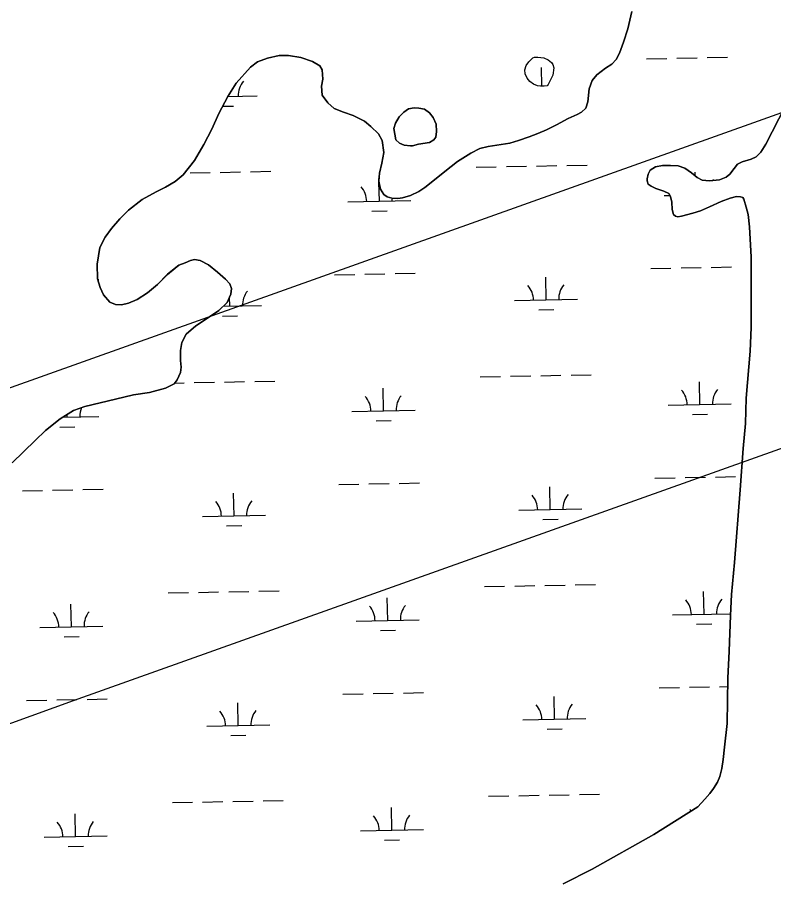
# Model space of a CAD drawing. Extents: x 3989314 to 4027622, y 243956 to 270014.
# Drawn here: x 3995954 to 3997154, y 256648 to 258022 of the extents above; entities that cross this region are included whole.
import ezdxf

# ---------------------------------------------------------------- set-up
doc = ezdxf.new("R2010")
doc.units = 0
for name, color, linetype in [('V-RIVR-EDGE', 7, 'Continuous'), ('V-TOPO-SHOR', 7, 'Continuous'), ('V-UTIL-LINE', 7, 'Continuous'), ('V-WETL-SWMP', 7, 'Continuous')]:
    doc.layers.add(name, color=color, linetype=linetype)

msp = doc.modelspace()

# ---------------------------------------------------------------- linework, layer by layer
at = {"layer": 'V-RIVR-EDGE'}
for points in [[(3996929.2, 258030.9), (3996922.8, 258003.7), (3996916.3, 257982.2), (3996909.7, 257964.8), (3996904.4, 257954.8), (3996897.5, 257947.6), (3996887.3, 257941), (3996873.6, 257930.7), (3996866.5, 257921.7), (3996861.7, 257908.6)], [(3996861.7, 257908.6), (3996859.3, 257887.9), (3996856.3, 257877.5), (3996849.2, 257871.1), (3996842.5, 257867.8), (3996828.4, 257861.5), (3996809.8, 257851.1), (3996794.1, 257843.5), (3996780.1, 257837.3), (3996766.4, 257832.4), (3996749.5, 257826.2), (3996735.8, 257822), (3996701.3, 257816.8), (3996688.2, 257813.8), (3996673.8, 257806.2), (3996652.8, 257793), (3996632.4, 257777.4), (3996616.3, 257763.9), (3996600.7, 257752.1), (3996591.3, 257745.4), (3996578, 257739), (3996565.4, 257735.2), (3996558, 257734.4), (3996548.4, 257734.8), (3996541.3, 257736.8), (3996535.9, 257740.8), (3996530.6, 257749.2), (3996527.7, 257762), (3996528.8, 257774.7), (3996532.9, 257790.7), (3996535.8, 257807.4), (3996533.3, 257826.6), (3996527.1, 257837.2), (3996515.2, 257848.6), (3996505.4, 257857.3), (3996487, 257865.9), (3996471.6, 257871.1), (3996457.1, 257877.4), (3996446.8, 257885.9), (3996438.2, 257898.1), (3996436.7, 257912.8), (3996438.9, 257923.7), (3996438.2, 257938.6), (3996434.3, 257944.7), (3996422.4, 257951.8), (3996404, 257958.2), (3996384.4, 257961.4), (3996369.9, 257961.2), (3996351.1, 257956.8), (3996335.6, 257951.4), (3996324.4, 257942.6), (3996301.6, 257917.1), (3996288.2, 257896.2), (3996274.3, 257869), (3996263.1, 257844.6), (3996250.4, 257820.2), (3996235.2, 257794.9), (3996217.3, 257772.1), (3996204.9, 257761.2), (3996189.2, 257752.4), (3996174.5, 257745.1), (3996152.5, 257732.6), (3996130.9, 257715.7), (3996117.1, 257702), (3996103.9, 257687), (3996093.5, 257673.3), (3996085.2, 257656.9), (3996080.8, 257630.3), (3996081.7, 257607.2), (3996085.7, 257593.1), (3996091, 257581.5), (3996101.3, 257570.1), (3996110.1, 257566.1), (3996119.7, 257565.9), (3996130.5, 257568.2), (3996144.4, 257574), (3996160.9, 257584.9), (3996176.8, 257598.2), (3996192.7, 257614.1), (3996210.4, 257628.6), (3996220.6, 257632.4), (3996229.3, 257636.3), (3996235.5, 257637.5), (3996244.5, 257635.9), (3996257.4, 257629), (3996271.7, 257617.3), (3996284.6, 257606.3), (3996291.6, 257598.8), (3996294.1, 257591.6), (3996293.3, 257582.4), (3996287, 257569.3), (3996274.2, 257557), (3996257.9, 257545.7), (3996237.8, 257532.7), (3996222.1, 257519.4), (3996215.4, 257505.9), (3996213, 257493.4), (3996213.3, 257477.5), (3996214.1, 257467), (3996213, 257458.2), (3996208.1, 257446.6)], [(3996761.7, 257945.5), (3996765.9, 257951.2), (3996772.2, 257957.5), (3996775.1, 257958.8), (3996780.4, 257958.8), (3996789.8, 257957.4), (3996796.7, 257954.4), (3996801.6, 257950.3), (3996803.7, 257946.7), (3996805.3, 257941.8), (3996803.7, 257930.2), (3996799.9, 257921.8), (3996796.3, 257915.4), (3996794.7, 257913.2), (3996790.2, 257912.6), (3996784.5, 257912.5), (3996779.6, 257913.3), (3996773.4, 257916), (3996767.3, 257920.2), (3996763.2, 257925.3), (3996760.1, 257932.4), (3996759.7, 257938.5), (3996761.7, 257945.5)], [(3996555.1, 257827.7), (3996560.8, 257822), (3996568.2, 257819), (3996578.1, 257818), (3996581.4, 257818), (3996591, 257820.5), (3996608.5, 257823.3), (3996615.2, 257827.2), (3996618.2, 257831.9), (3996619.4, 257840.9), (3996618.6, 257852.5), (3996614.2, 257863), (3996608.1, 257870.4), (3996600.3, 257876), (3996591.1, 257877.8), (3996584, 257878.4), (3996575.2, 257876.7), (3996567.5, 257871.2), (3996560.2, 257864), (3996554.1, 257853.8), (3996551.5, 257845.4), (3996555.1, 257827.7)], [(3996208.1, 257446.6), (3996203, 257440.4), (3996189.6, 257433.8), (3996164.3, 257426.8), (3996138.9, 257422.8), (3996110.2, 257416.3), (3996061.4, 257404.7), (3996043.4, 257398), (3996022.3, 257384.9), (3995998.8, 257366.4), (3995982.6, 257350.4), (3995946.2, 257315.3)], [(3996820.4, 256647.6), (3996866.5, 256670.4), (3996964.4, 256725.8), (3997033.9, 256769.3)]]:
    msp.add_lwpolyline(points, dxfattribs=at)
at = {"layer": 'V-TOPO-SHOR'}
msp.add_lwpolyline([(3997033.9, 256769.3), (3997044.9, 256781.8), (3997052.8, 256790.4), (3997059.1, 256798.8), (3997065.2, 256808.4), (3997069, 256817.4), (3997072, 256830.5), (3997074.2, 256844.8), (3997076.2, 256864.2), (3997080.5, 256901.6), (3997081.6, 256973.5), (3997083.8, 257016.3), (3997086, 257072.9), (3997087.5, 257106.2), (3997092.2, 257157.2), (3997101.3, 257272.1), (3997105.9, 257337.7), (3997109.4, 257377.5), (3997110.6, 257417.8), (3997117.1, 257492), (3997118.7, 257529.8), (3997118.6, 257606.4), (3997118.8, 257641.5), (3997116, 257689.3), (3997113.6, 257709.1), (3997110.7, 257720.7), (3997107.2, 257733.6), (3997105.3, 257735.8), (3997101.5, 257737.2), (3997095.3, 257737.4), (3997085.3, 257734.9), (3997070.8, 257729.8), (3997052.7, 257721.3), (3997038.4, 257714.9), (3997025.8, 257711), (3997008.2, 257706.6), (3997002.5, 257705.5), (3996998.4, 257706.5), (3996995.6, 257709), (3996993.1, 257716.7), (3996992.8, 257728.8), (3996990.7, 257737.6), (3996987.9, 257742.1), (3996980.3, 257746.1), (3996967.4, 257750.5), (3996960, 257753.8), (3996955.3, 257757.4), (3996953.7, 257762.5), (3996953.6, 257765.6), (3996955, 257773), (3996958.3, 257779.5), (3996966.8, 257784.8), (3996977.9, 257786.5), (3996990.5, 257787), (3997002.6, 257786), (3997013.4, 257782.4), (3997023.7, 257775.3), (3997032.9, 257767.6), (3997040.9, 257763.5), (3997052.3, 257762.2), (3997068.6, 257764.1), (3997079.1, 257768), (3997085, 257772.9), (3997091.4, 257782.1), (3997097.1, 257788.7), (3997104.5, 257792.8), (3997118.6, 257797), (3997126.5, 257800.7), (3997133.8, 257808.1), (3997141.7, 257820.6), (3997172.3, 257880.4)], dxfattribs=at)
at = {"layer": 'V-UTIL-LINE'}
for points in [[(3993476.2, 256555.4), (4009243.9, 262176.3), (4010284.4, 262316.3), (4011271.4, 262462.6)], [(4011371.2, 261859.1), (4011335.1, 261835.4), (4010585.7, 261810.1), (4009561, 261669.6), (4009556.2, 261668.8), (4009323.1, 261637.1), (4006559.3, 260668.5), (4004279, 259872), (3996043.1, 256937.7), (3993486.8, 256012.2)]]:
    msp.add_lwpolyline(points, dxfattribs=at)
at = {"layer": 'V-WETL-SWMP'}
for p, q in [((3996922.8, 258003.7), (3996929.2, 258030.9)), ((3996916.3, 257982.2), (3996922.8, 258003.7)), ((3996909.7, 257964.8), (3996916.3, 257982.2)), ((3996324.4, 257942.6), (3996335.6, 257951.4)), ((3996335.6, 257951.4), (3996351.1, 257956.8)), ((3996351.1, 257956.8), (3996369.9, 257961.2)), ((3996369.9, 257961.2), (3996384.4, 257961.4)), ((3996384.4, 257961.4), (3996404, 257958.2)), ((3996404, 257958.2), (3996422.4, 257951.8)), ((3996422.4, 257951.8), (3996434.3, 257944.7)), ((3996897.5, 257947.6), (3996904.4, 257954.8)), ((3996904.4, 257954.8), (3996909.7, 257964.8)), ((3996952.8, 257955.9), (3996984.8, 257956.6)), ((3997000.8, 257956.9), (3997032.8, 257957.5)), ((3997048.8, 257957.8), (3997080.8, 257958.5)), ((3996301.6, 257917.1), (3996324.4, 257942.6)), ((3996434.3, 257944.7), (3996438.2, 257938.6)), ((3996438.2, 257938.6), (3996438.9, 257923.7)), ((3996786.5, 257912.5), (3996786, 257942.2)), ((3996873.6, 257930.7), (3996887.3, 257941)), ((3996887.3, 257941), (3996897.5, 257947.6)), ((3996866.5, 257921.7), (3996873.6, 257930.7)), ((3996288.2, 257896.2), (3996301.6, 257917.1)), ((3996438.9, 257923.7), (3996436.7, 257912.8)), ((3996436.7, 257912.8), (3996438.2, 257898.1)), ((3996861.7, 257908.6), (3996866.5, 257921.7)), ((3996288.2, 257896.3), (3996334.9, 257897.2)), ((3996438.2, 257898.1), (3996446.8, 257885.9)), ((3996859.3, 257887.9), (3996861.7, 257908.6)), ((3996274.3, 257869), (3996288.2, 257896.2)), ((3996446.8, 257885.9), (3996457.1, 257877.4)), ((3996856.3, 257877.5), (3996859.3, 257887.9)), ((3996263.1, 257844.6), (3996274.3, 257869)), ((3996280.3, 257880.7), (3996297.2, 257881)), ((3996457.1, 257877.4), (3996471.6, 257871.1)), ((3996471.6, 257871.1), (3996487, 257865.9)), ((3996842.5, 257867.8), (3996849.2, 257871.1)), ((3996849.2, 257871.1), (3996856.3, 257877.5)), ((3997172.3, 257880.4), (3997141.7, 257820.6)), ((3996487, 257865.9), (3996505.4, 257857.3)), ((3996505.4, 257857.3), (3996515.2, 257848.6)), ((3996809.8, 257851.1), (3996828.4, 257861.5)), ((3996828.4, 257861.5), (3996842.5, 257867.8)), ((3996250.4, 257820.2), (3996263.1, 257844.6)), ((3996515.2, 257848.6), (3996527.1, 257837.2)), ((3996780.1, 257837.3), (3996794.1, 257843.5)), ((3996794.1, 257843.5), (3996809.8, 257851.1)), ((3996527.1, 257837.2), (3996533.3, 257826.6)), ((3996749.5, 257826.2), (3996766.4, 257832.4)), ((3996766.4, 257832.4), (3996780.1, 257837.3)), ((3996235.2, 257794.9), (3996250.4, 257820.2)), ((3996533.3, 257826.6), (3996535.8, 257807.4)), ((3996688.2, 257813.8), (3996701.3, 257816.8)), ((3996701.3, 257816.8), (3996735.8, 257822)), ((3996735.8, 257822), (3996749.5, 257826.2)), ((3997141.7, 257820.6), (3997133.8, 257808.1)), ((3996535.8, 257807.4), (3996532.9, 257790.7)), ((3996652.8, 257793), (3996673.8, 257806.2)), ((3996673.8, 257806.2), (3996688.2, 257813.8)), ((3997126.5, 257800.7), (3997118.6, 257797)), ((3997133.8, 257808.1), (3997126.5, 257800.7)), ((3996217.3, 257772.1), (3996235.2, 257794.9)), ((3996532.9, 257790.7), (3996528.8, 257774.7)), ((3996632.4, 257777.4), (3996652.8, 257793)), ((3996778.2, 257785.9), (3996810.2, 257786.6)), ((3996826.2, 257786.9), (3996858.2, 257787.5)), ((3996977.9, 257786.5), (3996966.8, 257784.8)), ((3996990.5, 257787), (3996977.9, 257786.5)), ((3997002.6, 257786), (3996990.5, 257787)), ((3997097.1, 257788.7), (3997091.4, 257782.1)), ((3997104.5, 257792.8), (3997097.1, 257788.7)), ((3997118.6, 257797), (3997104.5, 257792.8)), ((3996228.4, 257775), (3996260.4, 257775.6)), ((3996276.4, 257775.9), (3996308.4, 257776.6)), ((3996324.4, 257776.9), (3996356.4, 257777.5)), ((3996528.8, 257774.7), (3996527.7, 257762)), ((3996616.3, 257763.9), (3996632.4, 257777.4)), ((3996682.2, 257784), (3996714.2, 257784.6)), ((3996730.2, 257785), (3996762.2, 257785.6)), ((3996955, 257773), (3996953.6, 257765.6)), ((3996958.3, 257779.5), (3996955, 257773)), ((3996966.8, 257784.8), (3996958.3, 257779.5)), ((3997013.4, 257782.4), (3997002.6, 257786)), ((3997023.7, 257775.3), (3997013.4, 257782.4)), ((3997032.9, 257767.6), (3997023.7, 257775.3)), ((3997029.9, 257770.1), (3997029.8, 257776.2)), ((3997085, 257772.9), (3997079.1, 257768)), ((3997091.4, 257782.1), (3997085, 257772.9)), ((3996189.2, 257752.4), (3996204.9, 257761.2)), ((3996204.9, 257761.2), (3996217.3, 257772.1)), ((3996527.7, 257762), (3996530.6, 257749.2)), ((3996528, 257765.3), (3996528, 257766.2)), ((3996528.7, 257730.2), (3996528.1, 257760.4)), ((3996600.7, 257752.1), (3996616.3, 257763.9)), ((3996953.6, 257765.6), (3996953.7, 257762.5)), ((3996953.7, 257762.5), (3996955.3, 257757.4)), ((3997040.9, 257763.5), (3997032.9, 257767.6)), ((3997052.3, 257762.2), (3997040.9, 257763.5)), ((3997068.5, 257764.1), (3997052.3, 257762.2)), ((3997079.1, 257768), (3997068.5, 257764.1)), ((3996174.5, 257745.1), (3996189.2, 257752.4)), ((3996530.6, 257749.2), (3996535.9, 257740.8)), ((3996578, 257739), (3996591.3, 257745.4)), ((3996591.3, 257745.4), (3996600.7, 257752.1)), ((3996955.3, 257757.4), (3996960, 257753.8)), ((3996960, 257753.8), (3996967.4, 257750.5)), ((3996967.4, 257750.5), (3996980.3, 257746.1)), ((3996980.3, 257746.1), (3996987.9, 257742.1)), ((3996130.9, 257715.7), (3996152.5, 257732.6)), ((3996152.5, 257732.6), (3996174.5, 257745.1)), ((3996535.9, 257740.8), (3996541.3, 257736.8)), ((3996541.3, 257736.8), (3996548.4, 257734.8)), ((3996548.4, 257734.8), (3996558, 257734.4)), ((3996558, 257734.4), (3996565.4, 257735.2)), ((3996565.4, 257735.2), (3996578, 257739)), ((3996980.5, 257739.2), (3996989.6, 257739.4)), ((3996987.9, 257742.1), (3996990.7, 257737.6)), ((3996990.7, 257737.6), (3996992.8, 257728.8)), ((3997070.8, 257729.8), (3997085.3, 257734.9)), ((3997085.3, 257734.9), (3997095.3, 257737.4)), ((3997095.3, 257737.4), (3997101.5, 257737.2)), ((3997101.5, 257737.2), (3997105.3, 257735.8)), ((3997105.3, 257735.8), (3997107.2, 257733.6)), ((3997107.2, 257733.6), (3997110.7, 257720.7)), ((3996478.7, 257729.2), (3996578.7, 257731.2)), ((3996992.8, 257728.8), (3996993.1, 257716.7)), ((3997038.4, 257714.9), (3997052.7, 257721.3)), ((3997052.7, 257721.3), (3997070.8, 257729.8)), ((3997110.7, 257720.7), (3997113.6, 257709.1)), ((3996117.1, 257702), (3996130.9, 257715.7)), ((3996517, 257714.5), (3996541, 257715)), ((3996993.1, 257716.7), (3996995.6, 257709)), ((3996995.6, 257709), (3996998.4, 257706.5)), ((3996998.4, 257706.5), (3997002.5, 257705.5)), ((3997002.5, 257705.5), (3997008.2, 257706.6)), ((3997008.2, 257706.6), (3997025.8, 257711)), ((3997025.8, 257711), (3997038.4, 257714.9)), ((3997113.6, 257709.1), (3997116, 257689.3)), ((3996103.9, 257687), (3996117.1, 257702)), ((3996093.5, 257673.3), (3996103.9, 257687)), ((3997116, 257689.3), (3997118.8, 257641.5)), ((3996085.2, 257656.9), (3996093.5, 257673.3)), ((3996080.8, 257630.3), (3996085.2, 257656.9)), ((3996229.3, 257636.3), (3996220.6, 257632.4)), ((3996235.5, 257637.5), (3996229.3, 257636.3)), ((3996244.6, 257635.9), (3996235.5, 257637.5)), ((3996257.4, 257629), (3996244.6, 257635.9)), ((3997118.8, 257641.5), (3997118.6, 257606.4)), ((3996081.7, 257607.2), (3996080.8, 257630.3)), ((3996210.4, 257628.6), (3996192.7, 257614.2)), ((3996220.6, 257632.4), (3996210.4, 257628.6)), ((3996271.7, 257617.3), (3996257.4, 257629)), ((3996959.4, 257623.3), (3996991.4, 257624)), ((3997007.4, 257624.3), (3997039.4, 257624.9)), ((3997055.4, 257625.2), (3997087.4, 257625.9)), ((3996192.7, 257614.2), (3996176.8, 257598.2)), ((3996284.6, 257606.3), (3996271.7, 257617.3)), ((3996457.6, 257613.3), (3996489.6, 257614)), ((3996505.6, 257614.3), (3996537.6, 257614.9)), ((3996553.6, 257615.2), (3996585.6, 257615.9)), ((3996793.3, 257573.6), (3996792.6, 257609.6)), ((3996085.7, 257593.1), (3996081.7, 257607.2)), ((3996082, 257605.8), (3996083.8, 257605.9)), ((3996176.8, 257598.2), (3996160.9, 257584.9)), ((3996291.6, 257598.8), (3996284.6, 257606.3)), ((3996294.1, 257591.6), (3996291.6, 257598.8)), ((3997118.6, 257606.4), (3997118.7, 257529.8)), ((3996091, 257581.5), (3996085.7, 257593.1)), ((3996101.3, 257570.1), (3996091, 257581.5)), ((3996160.9, 257584.9), (3996144.4, 257574)), ((3996287, 257569.3), (3996293.3, 257582.4)), ((3996293.3, 257582.4), (3996294.1, 257591.6)), ((3996110.1, 257566.1), (3996101.3, 257570.1)), ((3996130.5, 257568.2), (3996119.7, 257565.9)), ((3996144.4, 257574), (3996130.5, 257568.2)), ((3996274.2, 257557), (3996287, 257569.3)), ((3996291.5, 257563.6), (3996291.2, 257578.1)), ((3996743.3, 257572.6), (3996843.3, 257574.6)), ((3996119.7, 257565.9), (3996110.1, 257566.1)), ((3996257.9, 257545.7), (3996274.2, 257557)), ((3996280.8, 257563.4), (3996341.5, 257564.6)), ((3996781.6, 257557.9), (3996805.6, 257558.4)), ((3996237.8, 257532.7), (3996257.9, 257545.7)), ((3996279.8, 257547.9), (3996303.8, 257548.4)), ((3996222.1, 257519.4), (3996237.8, 257532.7)), ((3997118.7, 257529.8), (3997117.1, 257492)), ((3996215.4, 257505.9), (3996222.1, 257519.4)), ((3996213, 257493.4), (3996215.4, 257505.9)), ((3996213.3, 257477.5), (3996213, 257493.4)), ((3997117.1, 257492), (3997110.6, 257417.8)), ((3996214.1, 257467), (3996213.3, 257477.5)), ((3996208.1, 257446.6), (3996213, 257458.2)), ((3996213, 257458.2), (3996214.1, 257467)), ((3996203, 257440.4), (3996208.1, 257446.6)), ((3996235.1, 257442.4), (3996267, 257443)), ((3996283, 257443.3), (3996315, 257444)), ((3996331, 257444.3), (3996363, 257444.9)), ((3996688.9, 257451.4), (3996720.9, 257452)), ((3996736.9, 257452.4), (3996768.9, 257453)), ((3996784.9, 257453.3), (3996816.8, 257454)), ((3996832.8, 257454.3), (3996864.8, 257454.9)), ((3997037.1, 257407.6), (3997036.4, 257443.6)), ((3996164.3, 257426.8), (3996189.6, 257433.8)), ((3996189.6, 257433.8), (3996203, 257440.4)), ((3996204.1, 257441.7), (3996219.1, 257442)), ((3996535.3, 257397.6), (3996534.6, 257433.6)), ((3996061.4, 257404.7), (3996110.2, 257416.3)), ((3996110.2, 257416.3), (3996138.8, 257422.8)), ((3996138.8, 257422.8), (3996164.3, 257426.8)), ((3997110.6, 257417.8), (3997109.4, 257377.5)), ((3996043.4, 257398), (3996061.4, 257404.7)), ((3996987.1, 257406.6), (3997087.1, 257408.6)), ((3996022.3, 257384.9), (3996043.4, 257398)), ((3996026.4, 257387.4), (3996083.5, 257388.6)), ((3996033.5, 257387.6), (3996033.4, 257391.8)), ((3996485.3, 257396.6), (3996585.3, 257398.6)), ((3997025.4, 257391.9), (3997049.4, 257392.4)), ((3995998.8, 257366.4), (3996022.3, 257384.9)), ((3996523.6, 257381.9), (3996547.6, 257382.4)), ((3997109.4, 257377.5), (3997105.9, 257337.7)), ((3995982.6, 257350.4), (3995998.8, 257366.4)), ((3996021.8, 257371.9), (3996045.8, 257372.4)), ((3995946.2, 257315.3), (3995982.6, 257350.4)), ((3997105.9, 257337.7), (3997101.3, 257272.1)), ((3997014, 257291.7), (3997046, 257292.3)), ((3997062, 257292.6), (3997094, 257293.3)), ((3996464.2, 257280.7), (3996496.2, 257281.4)), ((3996512.2, 257281.7), (3996544.2, 257282.3)), ((3996560.2, 257282.6), (3996592.2, 257283.3)), ((3996966, 257290.7), (3996998, 257291.4)), ((3995962.4, 257270.7), (3995994.4, 257271.4)), ((3996010.4, 257271.7), (3996042.4, 257272.3)), ((3996058.4, 257272.6), (3996090.4, 257273.3)), ((3996298.1, 257231), (3996297.4, 257267)), ((3996799.9, 257241), (3996799.2, 257277)), ((3997101.3, 257272.1), (3997092.2, 257157.2)), ((3996749.9, 257240), (3996849.9, 257242)), ((3996248.1, 257230), (3996348.1, 257232)), ((3996788.2, 257225.3), (3996812.2, 257225.8)), ((3996286.4, 257215.3), (3996310.4, 257215.8)), ((3997092.2, 257157.2), (3997087.5, 257106.2)), ((3996695.5, 257118.8), (3996727.5, 257119.4)), ((3996743.5, 257119.7), (3996775.5, 257120.4)), ((3996791.5, 257120.7), (3996823.5, 257121.3)), ((3996839.5, 257121.7), (3996871.5, 257122.3)), ((3996193.7, 257108.8), (3996225.7, 257109.4)), ((3996241.7, 257109.7), (3996273.7, 257110.4)), ((3996289.7, 257110.7), (3996321.7, 257111.3)), ((3996337.7, 257111.7), (3996369.7, 257112.3)), ((3996541.9, 257065), (3996541.2, 257101)), ((3997043.8, 257075), (3997043, 257111)), ((3997087.5, 257106.2), (3997086, 257072.9)), ((3996040.1, 257055), (3996039.4, 257091)), ((3996993.8, 257074), (3997086.1, 257075.8)), ((3997086, 257072.9), (3997083.8, 257016.3)), ((3996492, 257064), (3996591.9, 257066)), ((3997032.1, 257059.3), (3997056.1, 257059.8)), ((3995990.1, 257054), (3996090.1, 257056)), ((3996530.3, 257049.3), (3996554.3, 257049.8)), ((3996028.4, 257039.3), (3996052.4, 257039.8)), ((3997083.8, 257016.3), (3997081.6, 256973.5)), ((3997081.6, 256973.5), (3997080.5, 256901.6)), ((3996470.9, 256948.1), (3996502.8, 256948.7)), ((3996518.8, 256949.1), (3996550.8, 256949.7)), ((3996566.8, 256950), (3996598.8, 256950.7)), ((3996972.7, 256958.1), (3997004.7, 256958.7)), ((3997020.7, 256959.1), (3997052.6, 256959.7)), ((3997068.6, 256960), (3997081.4, 256960.3)), ((3995969, 256938.1), (3996001, 256938.7)), ((3996017, 256939.1), (3996049, 256939.7)), ((3996065, 256940), (3996097, 256940.7)), ((3996806.6, 256908.4), (3996805.8, 256944.4)), ((3996304.7, 256898.4), (3996304, 256934.4)), ((3996756.6, 256907.4), (3996856.5, 256909.4)), ((3996254.8, 256897.4), (3996354.7, 256899.4)), ((3997080.5, 256901.6), (3997076.2, 256864.2)), ((3996293.1, 256882.7), (3996317.1, 256883.2)), ((3996794.9, 256892.7), (3996818.9, 256893.2)), ((3997076.2, 256864.2), (3997074.2, 256844.8)), ((3997074.2, 256844.8), (3997072, 256830.5)), ((3997072, 256830.5), (3997069, 256817.4)), ((3997069, 256817.4), (3997065.2, 256808.4)), ((3997059.1, 256798.8), (3997052.8, 256790.4)), ((3997065.2, 256808.4), (3997059.1, 256798.8)), ((3996702.1, 256786.2), (3996734.1, 256786.8)), ((3996750.1, 256787.1), (3996782.1, 256787.8)), ((3996798.1, 256788.1), (3996830.1, 256788.7)), ((3996846.1, 256789.1), (3996878.1, 256789.7)), ((3997052.8, 256790.4), (3997044.9, 256781.8)), ((3996200.3, 256776.2), (3996232.3, 256776.8)), ((3996248.3, 256777.1), (3996280.3, 256777.8)), ((3996296.3, 256778.1), (3996328.3, 256778.7)), ((3996344.3, 256779.1), (3996376.3, 256779.7)), ((3997044.9, 256781.8), (3997033.9, 256769.3)), ((3996046.8, 256722.4), (3996046.1, 256758.4)), ((3996548.6, 256732.4), (3996547.9, 256768.4)), ((3997033.9, 256769.3), (3996964.4, 256725.8)), ((3996498.6, 256731.4), (3996598.6, 256733.4)), ((3995996.8, 256721.4), (3996096.8, 256723.4)), ((3996536.9, 256716.7), (3996560.9, 256717.2)), ((3996964.4, 256725.8), (3996866.5, 256670.4)), ((3996035.1, 256706.7), (3996059.1, 256707.2)), ((3996866.5, 256670.4), (3996820.4, 256647.6))]:
    msp.add_line(p, q, dxfattribs=at)
for points in [[(3996759.7, 257938.5), (3996761.7, 257945.5), (3996765.9, 257951.2), (3996772.2, 257957.5), (3996775.1, 257958.8), (3996780.4, 257958.8), (3996789.8, 257957.4), (3996796.7, 257954.4), (3996801.6, 257950.3), (3996803.7, 257946.7), (3996805.3, 257941.8), (3996803.7, 257930.2), (3996799.9, 257921.8), (3996796.3, 257915.4), (3996794.7, 257913.2), (3996790.2, 257912.6), (3996784.5, 257912.5), (3996779.6, 257913.3), (3996773.4, 257916), (3996767.3, 257920.2), (3996763.2, 257925.3), (3996760.1, 257932.4)], [(3996560.8, 257822), (3996555.1, 257827.7), (3996551.5, 257845.4), (3996554.1, 257853.8), (3996560.2, 257864), (3996567.5, 257871.2), (3996575.2, 257876.7), (3996584, 257878.4), (3996591.1, 257877.8), (3996600.3, 257876), (3996608.1, 257870.4), (3996614.2, 257863), (3996618.6, 257852.5), (3996619.4, 257840.9), (3996618.2, 257831.9), (3996615.2, 257827.2), (3996608.5, 257823.3), (3996591, 257820.5), (3996581.4, 257818), (3996578.1, 257818), (3996568.2, 257819)]]:
    msp.add_lwpolyline(points, close=True, dxfattribs=at)
for centre, start, end in [((3996340.1, 257897.8), 140.3699, 181.9135), ((3997085.7, 257741.8), 140.3699, 143.2761), ((3996473.4, 257729.6), 0.3699, 41.9135), ((3996583.9, 257731.8), 175.029, 181.9135), ((3996738.1, 257573), 0.3699, 41.9135), ((3996848.5, 257575.2), 140.3699, 181.9135), ((3996346.7, 257565.2), 140.3699, 181.9135), ((3996981.9, 257407), 0.3699, 41.9135), ((3997092.4, 257409.2), 140.3699, 181.9135), ((3996480.1, 257397), 0.3699, 41.9135), ((3996590.5, 257399.2), 140.3699, 181.9135), ((3996088.7, 257389.2), 157.232, 181.9135), ((3996855.2, 257242.5), 140.3699, 181.9135), ((3996242.9, 257230.3), 0.3699, 41.9135), ((3996353.3, 257232.5), 140.3699, 181.9135), ((3996744.7, 257240.3), 0.3699, 41.9135), ((3996486.7, 257064.4), 0.3699, 41.9135), ((3996597.2, 257066.6), 140.3699, 181.9135), ((3996988.5, 257074.4), 0.3699, 41.9135), ((3997099, 257076.6), 140.3699, 181.9135), ((3995984.9, 257054.4), 0.3699, 41.9135), ((3996095.4, 257056.6), 140.3699, 181.9135), ((3996249.5, 256897.7), 0.3699, 41.9135), ((3996360, 256899.9), 140.3699, 181.9135), ((3996751.3, 256907.7), 0.3699, 41.9135), ((3996861.8, 256909.9), 140.3699, 181.9135), ((3996603.8, 256733.9), 140.3699, 181.9135), ((3996995.1, 256741.7), 36.6224, 41.9135), ((3995991.5, 256721.7), 0.3699, 41.9135), ((3996102, 256723.9), 140.3699, 181.9135), ((3996493.3, 256731.7), 0.3699, 41.9135)]:
    msp.add_arc(centre, 35.2, start, end, dxfattribs=at)

doc.saveas('drawing.dxf')
